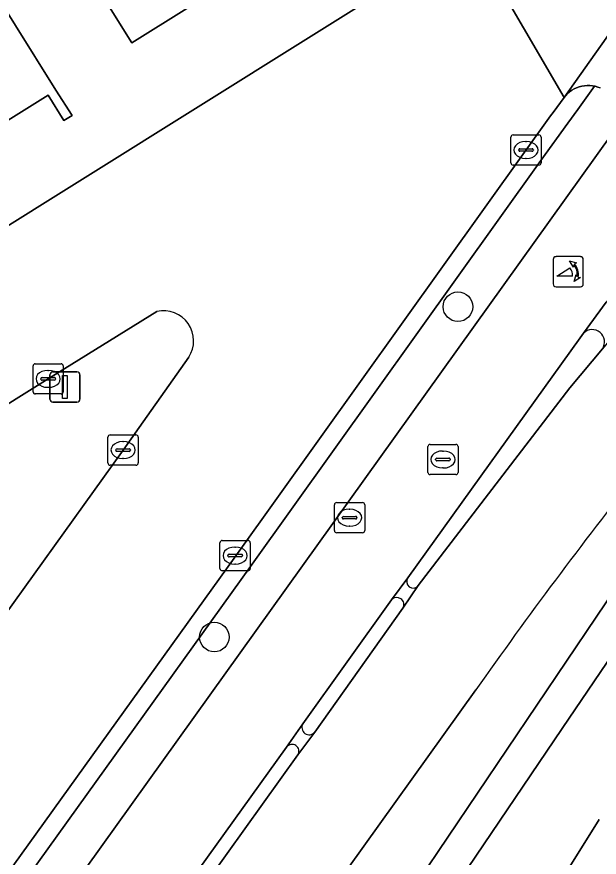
# Model space of a CAD drawing. Extents: x 158835 to 160077, y 386387 to 387778.
# Drawn here: x 159303.78 to 159323.02, y 386897.08 to 386924.85 of the extents above; entities that cross this region are included whole.
import ezdxf

# ---------------------------------------------------------------- set-up
doc = ezdxf.new("R2010")
doc.units = 0
for name, color, linetype in [('IMGEO_Berm_groen', 7, 'Continuous'), ('IMGEO_Boom', 7, 'Continuous'), ('IMGEO_Erf', 7, 'Continuous'), ('IMGEO_Fietspad_gesloten', 7, 'Continuous'), ('IMGEO_Groenvoorziening', 7, 'Continuous'), ('IMGEO_Haag', 7, 'Continuous'), ('IMGEO_Kolk', 7, 'Continuous'), ('IMGEO_Lichtmast', 7, 'Continuous'), ('IMGEO_Oever', 7, 'Continuous'), ('IMGEO_OVBaan_gesloten', 7, 'Continuous'), ('IMGEO_Pand', 7, 'Continuous'), ('IMGEO_Poller', 7, 'Continuous'), ('IMGEO_Rijbaan_lokaal_open', 7, 'Continuous'), ('IMGEO_Rioolput', 7, 'Continuous'), ('IMGEO_Verkeerseiland_gesloten', 7, 'Continuous'), ('IMGEO_Voetpad_open', 7, 'Continuous'), ('IMGEO_Waterloop', 7, 'Continuous')]:
    doc.layers.add(name, color=color, linetype=linetype)

msp = doc.modelspace()

# ---------------------------------------------------------------- linework, layer by layer
at = {"layer": 'IMGEO_Berm_groen'}
for points in [[(159308.406, 386915.11), (159304.811, 386912.887), (159291.215, 386904.389), (159285.634, 386900.868), (159285.084, 386900.521), (159292.051, 386889.304), (159292.458, 386889.873), (159296.496, 386895.51), (159307.289, 386910.534)], [(159307.289, 386910.534), (159309.461, 386913.598)]]:
    msp.add_lwpolyline(points, dxfattribs=at)
msp.add_arc((159308.628, 386914.141), 0.994, 326.9259, 102.8851, dxfattribs=at)
at = {"layer": 'IMGEO_Boom'}
for centre in [(159318.355, 386915.27), (159310.305, 386904.357)]:
    msp.add_circle(centre, 0.489, dxfattribs=at)
at = {"layer": 'IMGEO_Erf'}
for points in [[(159312.854, 386927.293), (159307.581, 386923.985), (159304.907, 386928.273)], [(159302.398, 386926.708), (159305.073, 386922.421), (159305.61, 386921.584), (159305.338, 386921.422), (159304.814, 386922.259), (159299.514, 386918.953), (159296.839, 386923.241), (159294.34, 386921.682), (159297.014, 386917.394), (159297.541, 386916.557), (159297.278, 386916.394), (159296.751, 386917.23), (159291.472, 386913.938), (159288.803, 386918.217), (159286.286, 386916.647), (159288.955, 386912.368), (159289.479, 386911.544), (159289.216, 386911.367), (159288.688, 386912.202), (159283.396, 386908.906), (159281.502, 386911.932), (159279.018, 386910.377), (159273.393, 386919.361)], [(159284.156, 386905.862), (159317.059, 386926.438)]]:
    msp.add_lwpolyline(points, dxfattribs=at)
at = {"layer": 'IMGEO_Fietspad_gesloten'}
for points in [[(159323.254, 386924.146), (159321.862, 386922.182), (159321.915, 386922.247), (159321.977, 386922.31), (159322.045, 386922.368), (159322.118, 386922.419), (159322.194, 386922.464), (159322.275, 386922.502), (159322.358, 386922.532), (159322.444, 386922.555), (159322.532, 386922.57), (159322.621, 386922.577), (159322.709, 386922.576), (159322.798, 386922.567), (159322.869, 386922.554), (159322.885, 386922.551), (159322.971, 386922.526), (159323.054, 386922.495)], [(159295.896, 386877.306), (159297.601, 386879.67), (159298.824, 386881.367), (159299.358, 386882.146), (159302.296, 386886.21), (159302.84, 386886.964), (159305.76, 386891.056), (159306.295, 386891.828), (159309.229, 386895.88), (159309.773, 386896.656), (159312.692, 386900.717), (159313.231, 386901.492), (159316.163, 386905.581), (159316.7, 386906.312), (159322.389, 386914.237), (159322.504, 386914.393), (159323.254, 386915.416), (159323.293, 386915.469), (159326.591, 386920.089), (159327.95, 386921.946)], [(159323.459, 386920.998), (159295.785, 386882.398)]]:
    msp.add_lwpolyline(points, dxfattribs=at)
at = {"layer": 'IMGEO_Groenvoorziening'}
for points in [[(159300.98, 386892.054), (159311.499, 386906.69), (159321.089, 386920.096), (159321.989, 386921.33), (159322.316, 386921.784), (159322.869, 386922.554), (159322.798, 386922.567), (159322.709, 386922.576), (159322.621, 386922.577), (159322.532, 386922.57), (159322.444, 386922.555), (159322.358, 386922.532), (159322.275, 386922.502), (159322.194, 386922.464), (159322.118, 386922.419), (159322.045, 386922.368), (159321.977, 386922.31), (159321.915, 386922.247), (159321.862, 386922.182), (159321.503, 386921.682), (159321.409, 386921.58), (159320.603, 386920.447), (159311.011, 386907.04), (159300.492, 386892.403)], [(159323.054, 386922.495), (159322.971, 386922.526), (159322.885, 386922.551), (159322.869, 386922.554), (159322.316, 386921.784), (159321.989, 386921.33), (159321.089, 386920.096), (159311.499, 386906.69), (159300.98, 386892.054)], [(159295.785, 386882.398), (159323.459, 386920.998)], [(159304.3, 386877.399), (159323.897, 386906.466), (159329.999, 386914.322)], [(159318.95, 386902.616), (159299.955, 386876.133), (159298.46, 386874.072), (159299.868, 386872.469), (159303.561, 386868.051), (159304.548, 386867.085), (159305.861, 386865.949), (159307.406, 386864.787), (159344.416, 386838.941), (159347.517, 386836.798), (159348.071, 386836.413), (159351.64, 386840.448)]]:
    msp.add_lwpolyline(points, dxfattribs=at)
msp.add_arc((159446.915, 386812.681), 156.407, 141.62427, 144.89996, dxfattribs=at)
at = {"layer": 'IMGEO_Haag'}
msp.add_lwpolyline([(159300.98, 386892.054), (159311.499, 386906.69), (159321.089, 386920.096), (159321.989, 386921.33), (159322.316, 386921.784), (159322.869, 386922.554), (159322.798, 386922.567), (159322.709, 386922.576), (159322.621, 386922.577), (159322.532, 386922.57), (159322.444, 386922.555), (159322.358, 386922.532), (159322.275, 386922.502), (159322.194, 386922.464), (159322.118, 386922.419), (159322.045, 386922.368), (159321.977, 386922.31), (159321.915, 386922.247), (159321.862, 386922.182), (159321.503, 386921.682), (159321.409, 386921.58), (159320.603, 386920.447), (159311.011, 386907.04), (159300.492, 386892.403)], dxfattribs=at)
at = {"layer": 'IMGEO_Kolk'}
for p, q in [((159320.102, 386920.021), (159320.102, 386920.873)), ((159320.177, 386920.947), (159321.029, 386920.947)), ((159320.59, 386920.727), (159320.615, 386920.727)), ((159321.103, 386920.873), (159321.103, 386920.021)), ((159320.361, 386920.441), (159320.361, 386920.453)), ((159320.404, 386920.49), (159320.802, 386920.49)), ((159320.845, 386920.453), (159320.845, 386920.441)), ((159320.799, 386920.404), (159320.401, 386920.404)), ((159320.613, 386920.167), (159320.588, 386920.167)), ((159321.029, 386919.947), (159320.177, 386919.947)), ((159304.315, 386912.46), (159304.315, 386913.312)), ((159304.39, 386913.386), (159305.242, 386913.386)), ((159305.316, 386913.312), (159305.316, 386912.46)), ((159304.617, 386912.929), (159305.015, 386912.929)), ((159304.803, 386913.166), (159304.828, 386913.166)), ((159304.574, 386912.88), (159304.574, 386912.892)), ((159305.012, 386912.843), (159304.614, 386912.843)), ((159305.058, 386912.892), (159305.058, 386912.88)), ((159305.242, 386912.386), (159304.39, 386912.386)), ((159304.826, 386912.606), (159304.801, 386912.606)), ((159306.865, 386911.034), (159307.717, 386911.034)), ((159306.79, 386910.108), (159306.79, 386910.96)), ((159307.278, 386910.814), (159307.303, 386910.814)), ((159307.791, 386910.96), (159307.791, 386910.108)), ((159307.049, 386910.528), (159307.049, 386910.54)), ((159307.487, 386910.491), (159307.089, 386910.491)), ((159307.092, 386910.577), (159307.49, 386910.577)), ((159307.533, 386910.54), (159307.533, 386910.528)), ((159307.301, 386910.254), (159307.276, 386910.254)), ((159307.717, 386910.034), (159306.865, 386910.034)), ((159310.492, 386906.621), (159310.492, 386907.473)), ((159310.567, 386907.547), (159311.419, 386907.547)), ((159311.493, 386907.473), (159311.493, 386906.621)), ((159310.794, 386907.09), (159311.192, 386907.09)), ((159310.98, 386907.327), (159311.005, 386907.327)), ((159310.751, 386907.041), (159310.751, 386907.053)), ((159311.189, 386907.004), (159310.791, 386907.004)), ((159311.235, 386907.053), (159311.235, 386907.041)), ((159311.419, 386906.547), (159310.567, 386906.547)), ((159311.003, 386906.767), (159310.978, 386906.767))]:
    msp.add_line(p, q, dxfattribs=at)
for points in [[(159320.102, 386920.021), (159320.102, 386920.873)], [(159320.177, 386920.947), (159321.029, 386920.947)], [(159321.103, 386920.873), (159321.103, 386920.021)], [(159321.029, 386919.947), (159320.177, 386919.947)], [(159304.315, 386912.46), (159304.315, 386913.312)], [(159304.39, 386913.386), (159305.242, 386913.386)], [(159305.316, 386913.312), (159305.316, 386912.46)], [(159305.242, 386912.386), (159304.39, 386912.386)], [(159306.865, 386911.034), (159307.717, 386911.034)], [(159306.79, 386910.108), (159306.79, 386910.96)], [(159307.791, 386910.96), (159307.791, 386910.108)], [(159307.717, 386910.034), (159306.865, 386910.034)], [(159310.492, 386906.621), (159310.492, 386907.473)], [(159310.567, 386907.547), (159311.419, 386907.547)], [(159311.493, 386907.473), (159311.493, 386906.621)], [(159311.419, 386906.547), (159310.567, 386906.547)]]:
    msp.add_lwpolyline(points, dxfattribs=at)
for centre, radius, start, end in [((159320.179, 386920.871), 0.0765, 91.552, 178.448), ((159320.179, 386920.871), 0.0765, 91.552, 178.448), ((159321.027, 386920.871), 0.0765, 1.552, 88.448), ((159321.027, 386920.871), 0.0765, 1.552, 88.448), ((159320.401, 386920.45), 0.0403, 85.8775, 175.7526), ((159320.398, 386920.44), 0.0366, 178.938, 274.7102), ((159320.802, 386920.447), 0.043, 264.8664, 352.4533), ((159320.806, 386920.452), 0.0386, 1.7309, 96.639), ((159320.179, 386920.023), 0.0765, 181.552, 268.448), ((159320.179, 386920.023), 0.0765, 181.552, 268.448), ((159321.027, 386920.023), 0.0765, 271.552, 358.448), ((159321.027, 386920.023), 0.0765, 271.552, 358.448), ((159304.392, 386913.31), 0.0765, 91.552, 178.448), ((159304.392, 386913.31), 0.0765, 91.552, 178.448), ((159305.24, 386913.31), 0.0765, 1.552, 88.448), ((159305.24, 386913.31), 0.0765, 1.552, 88.448), ((159304.614, 386912.889), 0.0403, 85.8775, 175.7526), ((159305.019, 386912.891), 0.0386, 1.7309, 96.639), ((159304.611, 386912.879), 0.0366, 178.938, 274.7102), ((159305.015, 386912.886), 0.043, 264.8664, 352.4533), ((159304.392, 386912.462), 0.0765, 181.552, 268.448), ((159304.392, 386912.462), 0.0765, 181.552, 268.448), ((159305.24, 386912.462), 0.0765, 271.552, 358.448), ((159305.24, 386912.462), 0.0765, 271.552, 358.448), ((159306.867, 386910.958), 0.0765, 91.552, 178.448), ((159306.867, 386910.958), 0.0765, 91.552, 178.448), ((159307.715, 386910.958), 0.0765, 1.552, 88.448), ((159307.715, 386910.958), 0.0765, 1.552, 88.448), ((159307.089, 386910.537), 0.0403, 85.8775, 175.7526), ((159307.086, 386910.527), 0.0366, 178.938, 274.7102), ((159307.49, 386910.534), 0.043, 264.8664, 352.4533), ((159307.494, 386910.539), 0.0386, 1.7309, 96.639), ((159306.867, 386910.11), 0.0765, 181.552, 268.448), ((159306.867, 386910.11), 0.0765, 181.552, 268.448), ((159307.715, 386910.11), 0.0765, 271.552, 358.448), ((159307.715, 386910.11), 0.0765, 271.552, 358.448), ((159310.569, 386907.471), 0.0765, 91.552, 178.448), ((159310.569, 386907.471), 0.0765, 91.552, 178.448), ((159311.417, 386907.471), 0.0765, 1.552, 88.448), ((159311.417, 386907.471), 0.0765, 1.552, 88.448), ((159310.791, 386907.05), 0.0403, 85.8775, 175.7526), ((159311.196, 386907.052), 0.0386, 1.7309, 96.639), ((159310.788, 386907.04), 0.0366, 178.938, 274.7102), ((159311.192, 386907.047), 0.043, 264.8664, 352.4533), ((159310.569, 386906.623), 0.0765, 181.552, 268.448), ((159310.569, 386906.623), 0.0765, 181.552, 268.448), ((159311.417, 386906.623), 0.0765, 271.552, 358.448), ((159311.417, 386906.623), 0.0765, 271.552, 358.448)]:
    msp.add_arc(centre, radius, start, end, dxfattribs=at)
for centre, major_axis, ratio, start_param, end_param in [((159320.589, 386920.447), (-0.387, 0.002), 0.722429, 4.712389, 7.853982), ((159320.614, 386920.447), (-0.39, 0.002), 0.717154, 1.570796, 4.712389), ((159304.802, 386912.886), (-0.387, 0.002), 0.722429, 4.712389, 7.853982), ((159304.827, 386912.886), (-0.39, 0.002), 0.717154, 1.570796, 4.712389), ((159307.277, 386910.534), (-0.387, 0.002), 0.722429, 4.712389, 7.853982), ((159307.302, 386910.534), (-0.39, 0.002), 0.717154, 1.570796, 4.712389), ((159310.979, 386907.047), (-0.387, 0.002), 0.722429, 4.712389, 7.853982), ((159311.004, 386907.047), (-0.39, 0.002), 0.717154, 1.570796, 4.712389)]:
    msp.add_ellipse(centre, major_axis=major_axis, ratio=ratio, start_param=start_param, end_param=end_param, dxfattribs=at)
at = {"layer": 'IMGEO_Lichtmast'}
for p, q in [((159304.874, 386912.217), (159304.874, 386913.017)), ((159304.874, 386913.017), (159304.874, 386912.217)), ((159304.974, 386913.117), (159305.764, 386913.117)), ((159305.764, 386913.117), (159304.974, 386913.117)), ((159305.864, 386913.017), (159305.864, 386912.217)), ((159305.864, 386912.217), (159305.864, 386913.017)), ((159305.764, 386912.117), (159304.974, 386912.117)), ((159304.974, 386912.117), (159305.764, 386912.117))]:
    msp.add_line(p, q, dxfattribs=at)
msp.add_lwpolyline([(159305.294, 386912.992), (159305.444, 386912.992), (159305.444, 386912.242), (159305.294, 386912.242), (159305.294, 386912.992)], dxfattribs=at)
for centre, start, end in [((159304.974, 386913.017), 90, 180), ((159304.974, 386913.017), 90, 180), ((159305.764, 386913.017), 0, 90), ((159305.764, 386913.017), 360, 90), ((159304.974, 386912.217), 180, 270), ((159304.974, 386912.217), 180, 270), ((159305.764, 386912.217), 270, 0), ((159305.764, 386912.217), 270, 0)]:
    msp.add_arc(centre, 0.1, start, end, dxfattribs=at)
at = {"layer": 'IMGEO_Oever'}
for points in [[(159304.99, 386876.641), (159310.917, 386885.252), (159321.803, 386901.332), (159323.915, 386904.451), (159332.354, 386914.78)], [(159329.999, 386914.322), (159323.897, 386906.466), (159304.3, 386877.399)], [(159323.021, 386898.332), (159320.752, 386894.698), (159308.142, 386875.059)]]:
    msp.add_lwpolyline(points, dxfattribs=at)
at = {"layer": 'IMGEO_OVBaan_gesloten'}
for points in [[(159323.95, 386914.867), (159323.125, 386913.88), (159322.046, 386912.589), (159317.045, 386906.055), (159316.531, 386905.315), (159313.621, 386901.211), (159313.062, 386900.463), (159310.141, 386896.39), (159309.608, 386895.631), (159306.679, 386891.553), (159306.134, 386890.778), (159303.21, 386886.699), (159302.661, 386885.948), (159299.738, 386881.862), (159299.204, 386881.106), (159297.871, 386879.264), (159296.263, 386877.041), (159294.17, 386874.129), (159293.585, 386873.3)], [(159295.549, 386869.585), (159295.337, 386869.739), (159296.652, 386871.559), (159298.46, 386874.072), (159299.955, 386876.133), (159318.95, 386902.616)]]:
    msp.add_lwpolyline(points, dxfattribs=at)
msp.add_arc((159446.915, 386812.681), 156.407, 141.62427, 144.89996, dxfattribs=at)
at = {"layer": 'IMGEO_Pand'}
for points in [[(159304.907, 386928.273), (159307.581, 386923.985), (159312.854, 386927.293), (159313.394, 386926.433), (159313.663, 386926.597), (159311.06, 386930.775), (159313.829, 386932.5), (159310.11, 386938.46), (159301.937, 386933.36), (159305.051, 386928.363)], [(159305.051, 386928.363), (159301.937, 386933.36), (159293.865, 386928.323), (159296.992, 386923.336), (159296.839, 386923.241), (159299.514, 386918.953), (159304.814, 386922.259), (159305.338, 386921.422), (159305.61, 386921.584), (159305.073, 386922.421), (159302.398, 386926.708), (159304.907, 386928.273)]]:
    msp.add_lwpolyline(points, close=True, dxfattribs=at)
at = {"layer": 'IMGEO_Poller'}
for p, q in [((159321.5, 386916.828), (159321.5, 386916.021)), ((159321.5, 386916.828), (159321.5, 386916.021)), ((159322.402, 386916.923), (159321.594, 386916.923)), ((159322.402, 386916.923), (159321.594, 386916.923)), ((159322.496, 386916.021), (159322.496, 386916.828)), ((159322.496, 386916.021), (159322.496, 386916.828)), ((159321.594, 386915.926), (159322.402, 386915.926)), ((159321.594, 386915.926), (159322.402, 386915.926))]:
    msp.add_line(p, q, dxfattribs=at)
for points in [[(159322.135, 386916.279), (159321.622, 386916.279), (159322.052, 386916.554)], [(159322.179, 386916.652), (159322.167, 386916.579), (159322.042, 386916.784)], [(159322.042, 386916.784), (159322.273, 386916.718), (159322.202, 386916.686)], [(159322.195, 386916.107), (159322.261, 386916.338), (159322.291, 386916.27)], [(159322.327, 386916.243), (159322.399, 386916.232), (159322.195, 386916.107)]]:
    msp.add_lwpolyline(points, dxfattribs=at)
for centre, radius, start, end in [((159321.594, 386916.828), 0.0946, 90, 180), ((159321.594, 386916.828), 0.0946, 90, 180), ((159322.402, 386916.828), 0.0946, 0, 90), ((159322.402, 386916.828), 0.0946, 0, 90), ((159321.807, 386916.329), 0.332, 351.3247, 42.4854), ((159321.821, 386916.339), 0.476, 351.7527, 41.1691), ((159321.821, 386916.339), 0.516, 349.3569, 42.2912), ((159321.594, 386916.021), 0.0946, 180, 270), ((159321.594, 386916.021), 0.0946, 180, 270), ((159322.402, 386916.021), 0.0946, 270, 0), ((159322.402, 386916.021), 0.0946, 270, 0)]:
    msp.add_arc(centre, radius, start, end, dxfattribs=at)
at = {"layer": 'IMGEO_Rijbaan_lokaal_open'}
for points in [[(159271.75, 387011.252), (159278.827, 387000), (159286.81, 386987.307), (159287.3, 386986.46), (159307.356, 386948.741), (159312.67, 386938.746), (159317.722, 386929.245), (159317.751, 386929.226), (159321.862, 386922.182), (159323.254, 386924.146), (159323.343, 386924.269), (159324.118, 386925.332), (159324.46, 386926.044)], [(159320.603, 386920.447), (159321.409, 386921.58), (159321.503, 386921.682), (159321.862, 386922.182), (159317.751, 386929.226), (159317.722, 386929.245)], [(159317.059, 386926.438), (159284.156, 386905.862)], [(159309.461, 386913.598), (159307.289, 386910.534), (159296.496, 386895.51), (159292.458, 386889.873), (159295.393, 386885.264), (159300.492, 386892.403), (159311.011, 386907.04), (159320.603, 386920.447)], [(159282.682, 386905.544), (159285.634, 386900.868), (159291.215, 386904.389), (159304.811, 386912.887), (159308.406, 386915.11)]]:
    msp.add_lwpolyline(points, dxfattribs=at)
msp.add_arc((159308.628, 386914.141), 0.994, 326.9259, 102.8851, dxfattribs=at)
at = {"layer": 'IMGEO_Rioolput'}
for p, q in [((159317.434, 386910.722), (159318.286, 386910.722)), ((159317.359, 386909.796), (159317.359, 386910.648)), ((159317.847, 386910.502), (159317.872, 386910.502)), ((159318.36, 386910.648), (159318.36, 386909.796)), ((159317.618, 386910.216), (159317.618, 386910.228)), ((159318.056, 386910.179), (159317.658, 386910.179)), ((159317.661, 386910.265), (159318.059, 386910.265)), ((159318.102, 386910.228), (159318.102, 386910.216)), ((159317.87, 386909.942), (159317.845, 386909.942)), ((159318.286, 386909.722), (159317.434, 386909.722)), ((159314.348, 386908.8), (159315.2, 386908.8)), ((159314.273, 386907.874), (159314.273, 386908.726)), ((159314.761, 386908.58), (159314.786, 386908.58)), ((159315.274, 386908.726), (159315.274, 386907.874)), ((159314.532, 386908.294), (159314.532, 386908.306)), ((159314.97, 386908.257), (159314.572, 386908.257)), ((159314.575, 386908.343), (159314.973, 386908.343)), ((159315.016, 386908.306), (159315.016, 386908.294)), ((159314.784, 386908.02), (159314.759, 386908.02)), ((159315.2, 386907.8), (159314.348, 386907.8))]:
    msp.add_line(p, q, dxfattribs=at)
for points in [[(159317.434, 386910.722), (159318.286, 386910.722)], [(159317.359, 386909.796), (159317.359, 386910.648)], [(159318.36, 386910.648), (159318.36, 386909.796)], [(159318.286, 386909.722), (159317.434, 386909.722)], [(159314.348, 386908.8), (159315.2, 386908.8)], [(159314.273, 386907.874), (159314.273, 386908.726)], [(159315.274, 386908.726), (159315.274, 386907.874)], [(159315.2, 386907.8), (159314.348, 386907.8)]]:
    msp.add_lwpolyline(points, dxfattribs=at)
for centre, radius, start, end in [((159317.436, 386910.646), 0.0765, 91.552, 178.448), ((159317.436, 386910.646), 0.0765, 91.552, 178.448), ((159318.284, 386910.646), 0.0765, 1.552, 88.448), ((159318.284, 386910.646), 0.0765, 1.552, 88.448), ((159317.658, 386910.225), 0.0403, 85.8775, 175.7526), ((159317.655, 386910.215), 0.0366, 178.938, 274.7102), ((159318.059, 386910.222), 0.043, 264.8664, 352.4533), ((159318.063, 386910.227), 0.0386, 1.7309, 96.639), ((159317.436, 386909.798), 0.0765, 181.552, 268.448), ((159317.436, 386909.798), 0.0765, 181.552, 268.448), ((159318.284, 386909.798), 0.0765, 271.552, 358.448), ((159318.284, 386909.798), 0.0765, 271.552, 358.448), ((159314.35, 386908.724), 0.0765, 91.552, 178.448), ((159314.35, 386908.724), 0.0765, 91.552, 178.448), ((159315.198, 386908.724), 0.0765, 1.552, 88.448), ((159315.198, 386908.724), 0.0765, 1.552, 88.448), ((159314.572, 386908.303), 0.0403, 85.8775, 175.7526), ((159314.569, 386908.293), 0.0366, 178.938, 274.7102), ((159314.973, 386908.3), 0.043, 264.8664, 352.4533), ((159314.977, 386908.305), 0.0386, 1.7309, 96.639), ((159314.35, 386907.876), 0.0765, 181.552, 268.448), ((159314.35, 386907.876), 0.0765, 181.552, 268.448), ((159315.198, 386907.876), 0.0765, 271.552, 358.448), ((159315.198, 386907.876), 0.0765, 271.552, 358.448)]:
    msp.add_arc(centre, radius, start, end, dxfattribs=at)
for centre, major_axis, ratio, start_param, end_param in [((159317.846, 386910.222), (-0.387, 0.002), 0.722429, 4.712389, 7.853982), ((159317.871, 386910.222), (-0.39, 0.002), 0.717154, 1.570796, 4.712389), ((159314.76, 386908.3), (-0.387, 0.002), 0.722429, 4.712389, 7.853982), ((159314.785, 386908.3), (-0.39, 0.002), 0.717154, 1.570796, 4.712389)]:
    msp.add_ellipse(centre, major_axis=major_axis, ratio=ratio, start_param=start_param, end_param=end_param, dxfattribs=at)
at = {"layer": 'IMGEO_Verkeerseiland_gesloten'}
for points in [[(159322.504, 386914.393), (159322.389, 386914.237), (159316.7, 386906.312)], [(159317.045, 386906.055), (159322.046, 386912.589), (159323.125, 386913.88)], [(159316.163, 386905.581), (159313.231, 386901.492)], [(159313.621, 386901.211), (159316.531, 386905.315)], [(159312.692, 386900.717), (159309.773, 386896.656)], [(159310.141, 386896.39), (159313.062, 386900.463)]]:
    msp.add_lwpolyline(points, dxfattribs=at)
for centre, radius, start, end in [((159322.792, 386914.109), 0.404, 325.4959, 135.3848), ((159316.876, 386906.188), 0.215, 144.664, 321.9691), ((159316.339, 386905.437), 0.227, 327.677, 140.6022), ((159313.439, 386901.37), 0.241, 149.5897, 318.8638), ((159312.873, 386900.584), 0.225, 327.4019, 143.66)]:
    msp.add_arc(centre, radius, start, end, dxfattribs=at)
at = {"layer": 'IMGEO_Voetpad_open'}
for points in [[(159323.254, 386915.416), (159322.504, 386914.393)], [(159316.7, 386906.312), (159316.163, 386905.581)], [(159316.531, 386905.315), (159317.045, 386906.055)], [(159313.231, 386901.492), (159312.692, 386900.717)], [(159313.062, 386900.463), (159313.621, 386901.211)]]:
    msp.add_lwpolyline(points, dxfattribs=at)
for centre, radius, start, end in [((159322.792, 386914.109), 0.404, 325.4959, 135.3848), ((159316.876, 386906.188), 0.215, 144.664, 321.9691), ((159316.339, 386905.437), 0.227, 327.677, 140.6022), ((159313.439, 386901.37), 0.241, 149.5897, 318.8638), ((159312.873, 386900.584), 0.225, 327.4019, 143.66)]:
    msp.add_arc(centre, radius, start, end, dxfattribs=at)
at = {"layer": 'IMGEO_Waterloop'}
for points in [[(159332.354, 386914.78), (159323.915, 386904.451), (159321.803, 386901.332), (159310.917, 386885.252), (159304.99, 386876.641)], [(159308.142, 386875.059), (159320.752, 386894.698), (159323.021, 386898.332)]]:
    msp.add_lwpolyline(points, dxfattribs=at)

doc.saveas('drawing.dxf')
